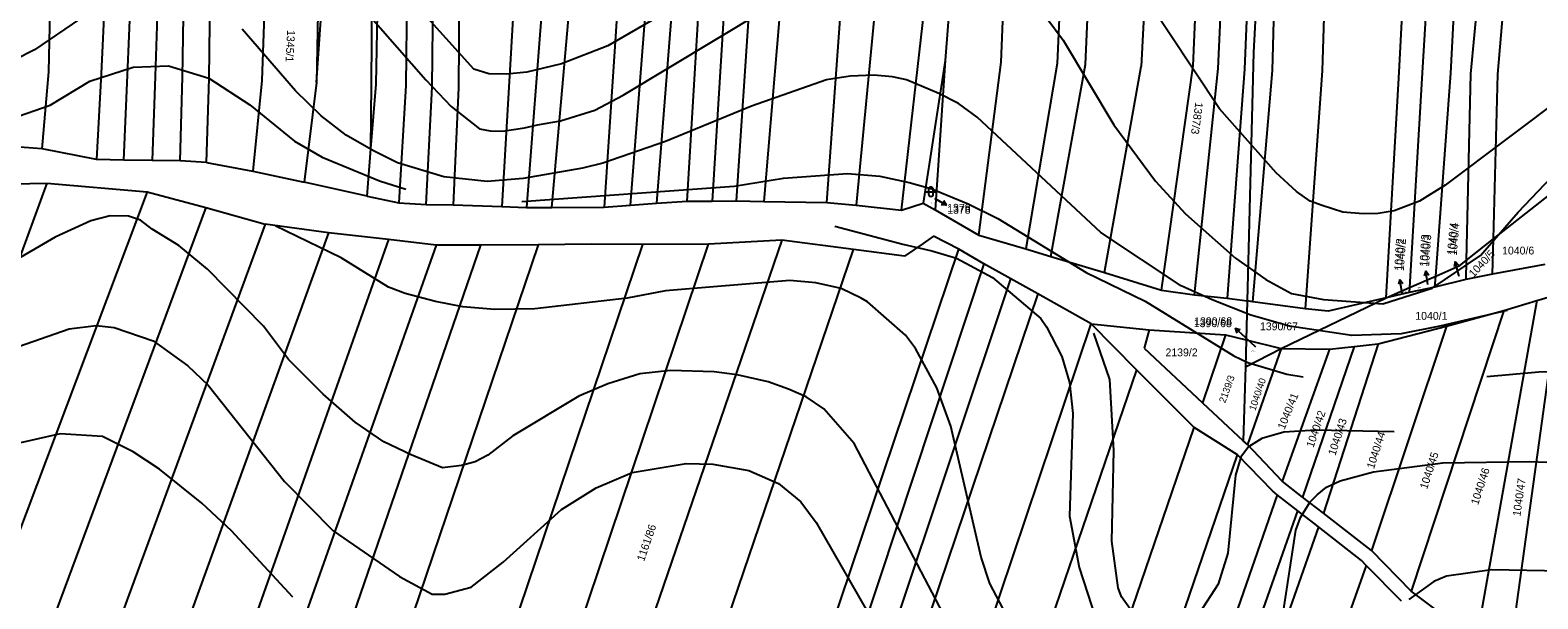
# Model space of a CAD drawing. Extents: x -555860 to -552701, y -1187050 to -1182291.
# Drawn here: x -553802.7 to -553476.7, y -1185273.9 to -1185150.9 of the extents above; entities that cross this region are included whole.
import ezdxf

# ---------------------------------------------------------------- set-up
doc = ezdxf.new("R2010")
doc.units = 0
for name, color, linetype in [('LEG_2b', 7, 'Continuous'), ('Level 16', 7, 'Continuous'), ('Level 25', 7, 'Continuous'), ('Level 40', 7, 'Continuous'), ('Level 41', 7, 'Continuous'), ('Level 42', 7, 'Continuous'), ('navrh_BV', 7, 'Continuous'), ('stav_BV', 7, 'Continuous')]:
    doc.layers.add(name, color=color, linetype=linetype)

msp = doc.modelspace()

# ---------------------------------------------------------------- linework, layer by layer
at = {"layer": 'Level 16'}
for p, q in [((-553607.19, -1185187.28), (-553604.58, -1185188.76)), ((-553604.58, -1185188.76), (-553605.7, -1185188.7)), ((-553604.58, -1185188.76), (-553605.2, -1185187.84)), ((-553494.58, -1185200.99), (-553494.81, -1185202.08)), ((-553493.82, -1185203.89), (-553494.58, -1185200.99)), ((-553494.58, -1185200.99), (-553493.84, -1185201.83)), ((-553506.55, -1185204.83), (-553506.88, -1185205.89)), ((-553506.07, -1185207.79), (-553506.55, -1185204.83)), ((-553506.55, -1185204.83), (-553505.9, -1185205.73)), ((-553500.94, -1185202.98), (-553501.28, -1185204.05)), ((-553500.49, -1185205.95), (-553500.94, -1185202.98)), ((-553500.94, -1185202.98), (-553500.29, -1185203.9)), ((-553539.97, -1185217.41), (-553542.19, -1185215.39)), ((-553542.19, -1185215.39), (-553541.11, -1185215.69)), ((-553542.19, -1185215.39), (-553541.79, -1185216.43))]:
    msp.add_line(p, q, dxfattribs=at)
for points in [[(-553493.73, -1185204.22), (-553493.82, -1185203.89)], [(-553537.7, -1185219.47), (-553539.97, -1185217.41)]]:
    msp.add_lwpolyline(points, dxfattribs=at)
at = {"layer": 'Level 25'}
for p, q in [((-553608.97, -1185185.88), (-553606.97, -1185185.88)), ((-553608.47, -1185185.38), (-553608.47, -1185186.38)), ((-553607.47, -1185186.38), (-553607.47, -1185185.38))]:
    msp.add_line(p, q, dxfattribs=at)
for centre, start, end in [((-553607.97, -1185185.38), 0, 180), ((-553607.97, -1185186.38), 180, 359.9879)]:
    msp.add_arc(centre, 0.5, start, end, dxfattribs=at)
at = {"layer": 'Level 40'}
for points in [[(-553902.14, -1185175.11), (-553885.58, -1185171.2), (-553874.47, -1185169.12), (-553865.1, -1185169), (-553852.06, -1185169.45), (-553836.49, -1185169.41), (-553816.87, -1185170.17), (-553805.26, -1185169.54), (-553798.36, -1185167.14), (-553789.85, -1185161.99), (-553780.44, -1185158.96), (-553772.79, -1185158.67), (-553764.12, -1185161.3), (-553755.24, -1185167.05), (-553745.59, -1185174.97), (-553739.62, -1185178.39), (-553727.19, -1185183.5), (-553721.46, -1185185.32)], [(-553696.44, -1185187.98), (-553650.53, -1185184.64), (-553639.83, -1185182.92), (-553625.97, -1185181.95), (-553619.03, -1185182.5), (-553612.66, -1185183.89), (-553607.74, -1185185.27), (-553599.9, -1185188.47), (-553593.52, -1185191.65), (-553574.39, -1185203.3), (-553561.63, -1185209.54), (-553542.49, -1185221.33), (-553539.42, -1185222.82), (-553531.01, -1185225.29), (-553527.45, -1185225.9)], [(-553487.77, -1185225.81), (-553476.49, -1185224.79), (-553458.05, -1185224.38), (-553442.12, -1185225.53), (-553424.78, -1185229.39), (-553420.16, -1185232.05), (-553414.86, -1185235.95), (-553405.5, -1185244.62), (-553396.49, -1185255.44), (-553393.3, -1185260.71), (-553388.59, -1185271.24), (-553380.54, -1185292.32)], [(-553745.94, -1185273.5), (-553759.22, -1185259.18), (-553765.59, -1185253.22), (-553774.75, -1185245.87), (-553780.43, -1185242.13), (-553787.09, -1185238.8), (-553796.24, -1185238.24), (-553811.21, -1185241.57)]]:
    msp.add_lwpolyline(points, dxfattribs=at)
at = {"layer": 'Level 41'}
for points in [[(-553665.35, -1185147.14), (-553677.82, -1185154.36), (-553687.81, -1185158.24), (-553695.3, -1185160.04), (-553699.73, -1185160.46), (-553703.58, -1185160.35), (-553706.8, -1185159.35), (-553731.35, -1185132.03)], [(-553733.15, -1185143.4), (-553717.2, -1185161.71), (-553711.67, -1185167.45), (-553705.56, -1185172.24), (-553703.25, -1185172.73), (-553700.56, -1185172.8), (-553695.82, -1185172.07), (-553693.02, -1185171.41), (-553688.07, -1185170.58), (-553680.64, -1185168.27), (-553674.5, -1185165.03), (-553644.27, -1185146.87)], [(-553586.45, -1185143.54), (-553579.38, -1185153.11), (-553568.42, -1185171.41), (-553559.41, -1185183.61), (-553552.9, -1185190.68), (-553542.08, -1185200.25), (-553535.56, -1185204.83), (-553530.02, -1185207.88), (-553523.08, -1185209.15), (-553510.22, -1185210.08), (-553499.59, -1185206.73), (-553489.15, -1185199.64), (-553480.95, -1185190.32), (-553470.88, -1185179.68)], [(-553470.39, -1185164.62), (-553496.74, -1185184.44), (-553502.29, -1185187.91), (-553507.83, -1185189.99), (-553511.25, -1185190.55), (-553514.49, -1185190.68), (-553518.92, -1185190.27), (-553523.36, -1185188.88), (-553525.94, -1185187.91), (-553528.91, -1185185.83), (-553533.34, -1185181.81), (-553545.55, -1185167.94), (-553562.05, -1185142.99)], [(-553792.08, -1185148.53), (-553801.78, -1185155.19), (-553806.02, -1185157.38)], [(-553483.37, -1185211.58), (-553497.91, -1185214.93), (-553506.3, -1185216.61), (-553516.93, -1185216.99), (-553530.43, -1185214.95), (-553538.76, -1185212.58), (-553547.18, -1185209.28), (-553553.86, -1185206.21), (-553571.2, -1185194.7), (-553597.96, -1185169.75), (-553601.97, -1185166.79), (-553606.28, -1185164.61), (-553613.21, -1185161.7), (-553616.26, -1185161.01), (-553620.29, -1185160.68), (-553625.41, -1185160.87), (-553630.52, -1185161.67), (-553646.77, -1185167.39), (-553665.35, -1185175.01), (-553678.93, -1185179.73), (-553683.28, -1185180.81), (-553696.11, -1185182.99), (-553703.94, -1185183.65), (-553713.29, -1185182.65), (-553723.3, -1185179.59), (-553728.5, -1185177.02), (-553734.4, -1185173.63), (-553739.8, -1185169.47), (-553745.35, -1185164.06), (-553756.86, -1185150.75)], [(-553604.47, -1185278.73), (-553624.58, -1185240.32), (-553631.1, -1185232.83), (-553634.93, -1185230.24), (-553638.72, -1185228.54), (-553643.18, -1185226.94), (-553649.82, -1185225.49), (-553654.81, -1185224.79), (-553664.24, -1185224.52), (-553670.89, -1185225.21), (-553677.8, -1185227.44), (-553684.06, -1185230.06), (-553698.35, -1185238.66), (-553703.75, -1185242.82), (-553706.51, -1185244.27), (-553709.48, -1185245.09), (-553713.6, -1185245.59), (-553720.37, -1185242.78), (-553726.22, -1185239.91), (-553732.42, -1185235.69), (-553739.39, -1185229.65), (-553746.88, -1185222.16), (-553752.28, -1185214.95), (-553764.35, -1185202.61), (-553770.59, -1185197.48), (-553776.35, -1185193.94), (-553778.84, -1185192), (-553781.44, -1185191.14), (-553785.41, -1185191.08), (-553789.57, -1185192.18), (-553797.35, -1185195.68), (-553807.33, -1185201.5)], [(-553588.67, -1185283.03), (-553595.19, -1185270.55), (-553597.13, -1185264.86), (-553603.64, -1185236.58), (-553606.69, -1185228.26), (-553611.27, -1185219.8), (-553613.49, -1185216.89), (-553621.67, -1185209.68), (-553623.06, -1185208.85), (-553627.35, -1185206.77), (-553632.83, -1185205.56), (-553638.45, -1185205.1), (-553665.35, -1185207.32), (-553673.67, -1185208.85), (-553693.63, -1185211.2), (-553702.23, -1185211.34), (-553709.16, -1185210.79), (-553715.09, -1185209.61), (-553721.64, -1185207.88), (-553725.24, -1185206.49), (-553735.44, -1185200.15), (-553749.75, -1185193.25)], [(-553628.76, -1185193.33), (-553614.04, -1185197.2), (-553607.74, -1185198.64), (-553602.4, -1185200.25), (-553594.63, -1185204.41), (-553584.23, -1185213.28), (-553582.95, -1185215.06), (-553579.65, -1185221.5), (-553577.99, -1185227.15), (-553577.3, -1185233.8), (-553577.99, -1185255.99), (-553575.91, -1185267.08), (-553572.31, -1185278.18)], [(-553809.83, -1185220.91), (-553794.3, -1185215.5), (-553788.47, -1185214.81), (-553784.59, -1185215.23), (-553776.13, -1185218.14), (-553768.65, -1185223.54), (-553764.21, -1185227.7), (-553747.71, -1185248.5), (-553737.17, -1185259.18), (-553722.89, -1185269.03), (-553715.82, -1185272.91), (-553713.04, -1185272.91), (-553707.36, -1185271.38), (-553700.43, -1185265.98), (-553687.81, -1185254.6), (-553680.32, -1185249.89), (-553672.56, -1185246.56), (-553660.91, -1185244.62), (-553655.08, -1185244.76), (-553647.32, -1185246.15), (-553640.94, -1185248.92), (-553636.09, -1185252.94), (-553632.76, -1185257.38), (-553620, -1185279.56)], [(-553531.96, -1185277.9), (-553529.05, -1185259.04), (-553528.04, -1185256.31), (-553525.99, -1185252.94), (-553524.47, -1185251.41), (-553522.43, -1185249.71), (-553519.48, -1185248.36), (-553512.27, -1185246.42), (-553497.29, -1185244.48), (-553478.44, -1185244.2), (-553463.74, -1185244.76), (-553447.65, -1185246.84), (-553437.95, -1185249.06), (-553432.37, -1185251.36), (-553426.3, -1185254.47), (-553420.48, -1185259.04), (-553408.83, -1185272.63), (-553400.51, -1185286.5)], [(-553445.85, -1185275.13), (-553451.84, -1185272.48), (-553459.02, -1185269.86), (-553471.5, -1185267.92), (-553486.76, -1185267.64), (-553496.46, -1185269.02), (-553499.23, -1185270.13), (-553504.64, -1185274.02)]]:
    msp.add_lwpolyline(points, dxfattribs=at)
at = {"layer": 'Level 42'}
msp.add_lwpolyline([(-553507.77, -1185237.78), (-553524.75, -1185237.41), (-553531.68, -1185237.83), (-553536.4, -1185239.21), (-553539.31, -1185241.02), (-553540.97, -1185243.23), (-553542.08, -1185247.12), (-553543.74, -1185264.03), (-553545.82, -1185270.69), (-553549.98, -1185277.07), (-553552.62, -1185279.42), (-553554.28, -1185280.12), (-553560.1, -1185279.42), (-553562.88, -1185278.31), (-553564.97, -1185275.95), (-553566.76, -1185273.46), (-553567.45, -1185271.52), (-553568.84, -1185261.4), (-553568.42, -1185241.85), (-553569.26, -1185226.46), (-553572.72, -1185216.47)], dxfattribs=at)
at = {"layer": 'navrh_BV'}
for p, q in [((-553728.9, -1185162.54), (-553728.32, -1185082.83)), ((-553537.41, -1185094.21), (-553540.15, -1185159.4)), ((-553534.85, -1185094.19), (-553538.22, -1185155.76)), ((-553534.09, -1185159.69), (-553532.47, -1185094.18)), ((-553592.79, -1185157.83), (-553590.28, -1185096.34)), ((-553577.98, -1185095.99), (-553580.64, -1185158.12)), ((-553574.51, -1185158.34), (-553571.81, -1185095.81)), ((-553559.88, -1185110.52), (-553562.53, -1185158.78)), ((-553521.89, -1185114.69), (-553523.38, -1185159.63)), ((-553506.68, -1185160.04), (-553504.32, -1185114.25)), ((-553498.93, -1185114.12), (-553501.75, -1185160.17)), ((-553495.57, -1185160.27), (-553493.07, -1185114.05)), ((-553487.05, -1185113.77), (-553491.26, -1185160.37)), ((-553485.35, -1185160.47), (-553481.37, -1185113.64)), ((-553551.27, -1185158.67), (-553549.69, -1185124.29)), ((-553545.85, -1185159.26), (-553544.23, -1185124.69)), ((-553798.67, -1185159.95), (-553798.1, -1185130.44)), ((-553785.98, -1185130.95), (-553787.4, -1185160.33)), ((-553781.64, -1185160.69), (-553780.4, -1185131.26)), ((-553774.69, -1185131.44), (-553775.68, -1185160.88)), ((-553769.76, -1185161.1), (-553769.33, -1185131.86)), ((-553764.01, -1185161.37), (-553763.7, -1185132.07)), ((-553751.6, -1185132.71), (-553752.61, -1185161.81)), ((-553740.27, -1185133.18), (-553740.79, -1185162.29)), ((-553740.79, -1185162.29), (-553738.76, -1185133.22)), ((-553727.91, -1185162.63), (-553727.41, -1185133.67)), ((-553721.14, -1185133.89), (-553721.52, -1185162.91)), ((-553715.79, -1185163.19), (-553715.47, -1185134.42)), ((-553697.57, -1185134.24), (-553700.71, -1185189.08)), ((-553691.14, -1185134.46), (-553695.38, -1185189.26)), ((-553709.89, -1185134.82), (-553710.1, -1185163.44)), ((-553689.96, -1185189.3), (-553685.12, -1185134.76)), ((-553675.01, -1185135.32), (-553678.61, -1185189.2)), ((-553672.89, -1185188.81), (-553668.79, -1185135.58)), ((-553663.17, -1185135.96), (-553667.3, -1185188.33)), ((-553660.69, -1185187.91), (-553657.58, -1185136.19)), ((-553652.04, -1185136.32), (-553655.27, -1185187.94)), ((-553649.98, -1185187.87), (-553646.55, -1185136.74)), ((-553639.75, -1185137.08), (-553644.11, -1185187.99)), ((-553630.48, -1185188.17), (-553626.82, -1185137.73)), ((-553619.31, -1185138.34), (-553624.12, -1185188.77)), ((-553614.34, -1185189.89), (-553608.53, -1185138.59)), ((-553603.45, -1185138.83), (-553604.9, -1185157.53)), ((-553538.22, -1185155.76), (-553539.6, -1185209.48)), ((-553800.13, -1185176.62), (-553798.67, -1185159.95)), ((-553787.4, -1185160.33), (-553788.39, -1185178.93)), ((-553604.9, -1185157.53), (-553609.64, -1185188.31)), ((-553604.9, -1185157.53), (-553607.04, -1185189.8)), ((-553597.57, -1185195.24), (-553592.79, -1185157.83)), ((-553580.64, -1185158.12), (-553587.47, -1185198.22)), ((-553582.06, -1185199.86), (-553574.51, -1185158.34)), ((-553570.42, -1185203.33), (-553562.53, -1185158.78)), ((-553558.11, -1185207.16), (-553551.27, -1185158.67)), ((-553550.96, -1185208.13), (-553545.85, -1185159.26)), ((-553540.15, -1185159.4), (-553543.91, -1185208.89)), ((-553538.35, -1185209.65), (-553534.09, -1185159.69)), ((-553523.38, -1185159.63), (-553527.05, -1185211.18)), ((-553509.5, -1185208.81), (-553506.68, -1185160.04)), ((-553501.75, -1185160.17), (-553504.49, -1185206.61)), ((-553498.82, -1185204.12), (-553495.57, -1185160.27)), ((-553491.26, -1185160.37), (-553492.22, -1185200.73)), ((-553486.31, -1185196.06), (-553485.35, -1185160.47)), ((-553782.44, -1185179.08), (-553781.64, -1185160.69)), ((-553775.68, -1185160.88), (-553776.33, -1185179.1)), ((-553770.3, -1185179.21), (-553769.76, -1185161.1)), ((-553764.56, -1185179.53), (-553764.01, -1185161.37)), ((-553752.61, -1185161.81), (-553754.56, -1185181.46)), ((-553740.79, -1185162.29), (-553743.47, -1185183.81)), ((-553729.05, -1185176.57), (-553728.9, -1185162.54)), ((-553729.05, -1185176.57), (-553727.91, -1185162.63)), ((-553721.52, -1185162.91), (-553723, -1185188.3)), ((-553717.07, -1185188.65), (-553715.79, -1185163.19)), ((-553710.1, -1185163.44), (-553711.24, -1185188.74)), ((-553800.13, -1185176.62), (-553805.94, -1185176.14)), ((-553788.39, -1185178.93), (-553800.13, -1185176.62)), ((-553729.88, -1185186.82), (-553729.05, -1185176.57)), ((-553782.44, -1185179.08), (-553788.39, -1185178.93)), ((-553776.33, -1185179.1), (-553782.44, -1185179.08)), ((-553770.3, -1185179.21), (-553776.33, -1185179.1)), ((-553764.56, -1185179.53), (-553770.3, -1185179.21)), ((-553764.56, -1185179.53), (-553754.56, -1185181.46)), ((-553754.56, -1185181.46), (-553743.47, -1185183.81)), ((-553799.1, -1185183.99), (-553841.28, -1185299.07)), ((-553777.39, -1185185.86), (-553822.75, -1185306.08)), ((-553820.75, -1185184.42), (-553799.1, -1185183.99)), ((-553799.1, -1185183.99), (-553777.39, -1185185.86)), ((-553777.39, -1185185.86), (-553764.71, -1185189.27)), ((-553729.88, -1185186.82), (-553743.47, -1185183.81)), ((-553486.31, -1185196.06), (-553474.24, -1185186.51)), ((-553764.71, -1185189.27), (-553809.95, -1185310.96)), ((-553764.71, -1185189.27), (-553751.9, -1185192.88)), ((-553729.88, -1185186.82), (-553723, -1185188.3)), ((-553723, -1185188.3), (-553717.07, -1185188.65)), ((-553717.07, -1185188.65), (-553711.24, -1185188.74)), ((-553711.24, -1185188.74), (-553700.71, -1185189.08)), ((-553700.71, -1185189.08), (-553695.38, -1185189.26)), ((-553695.38, -1185189.26), (-553689.96, -1185189.3)), ((-553689.96, -1185189.3), (-553678.61, -1185189.2)), ((-553678.61, -1185189.2), (-553672.89, -1185188.81)), ((-553672.89, -1185188.81), (-553667.3, -1185188.33)), ((-553667.3, -1185188.33), (-553660.69, -1185187.91)), ((-553660.69, -1185187.91), (-553655.27, -1185187.94)), ((-553655.27, -1185187.94), (-553649.98, -1185187.87)), ((-553649.98, -1185187.87), (-553644.11, -1185187.99)), ((-553644.11, -1185187.99), (-553630.48, -1185188.17)), ((-553630.48, -1185188.17), (-553624.12, -1185188.77)), ((-553624.12, -1185188.77), (-553614.34, -1185189.89)), ((-553614.34, -1185189.89), (-553609.64, -1185188.31)), ((-553609.64, -1185188.31), (-553607.04, -1185189.8)), ((-553607.04, -1185189.8), (-553597.57, -1185195.24)), ((-553751.9, -1185192.88), (-553797.13, -1185315.84)), ((-553738.19, -1185194.74), (-553751.9, -1185192.88)), ((-553738.19, -1185194.74), (-553783.85, -1185320.75)), ((-553725.22, -1185196.19), (-553771.01, -1185325.79)), ((-553725.22, -1185196.19), (-553738.19, -1185194.74)), ((-553714.92, -1185197.44), (-553725.22, -1185196.19)), ((-553640.2, -1185196.34), (-553692.84, -1185349.83)), ((-553640.2, -1185196.34), (-553656.03, -1185197.19)), ((-553624.67, -1185198.38), (-553640.2, -1185196.34)), ((-553607.38, -1185195.46), (-553609.61, -1185197.04)), ((-553601.91, -1185198.28), (-553607.38, -1185195.46)), ((-553597.57, -1185195.24), (-553587.47, -1185198.22)), ((-553492.22, -1185200.73), (-553486.31, -1185196.06)), ((-553486.52, -1185203.71), (-553486.31, -1185196.06)), ((-553714.92, -1185197.44), (-553761.55, -1185329.18)), ((-553705.33, -1185197.44), (-553752.02, -1185332.82)), ((-553692.86, -1185197.32), (-553740.33, -1185337.24)), ((-553670.33, -1185197.25), (-553720.19, -1185344.84)), ((-553705.33, -1185197.44), (-553714.92, -1185197.44)), ((-553705.95, -1185345.42), (-553656.03, -1185197.19)), ((-553692.86, -1185197.32), (-553705.33, -1185197.44)), ((-553681.35, -1185197.24), (-553692.86, -1185197.32)), ((-553670.33, -1185197.25), (-553681.35, -1185197.24)), ((-553679.83, -1185360.17), (-553624.67, -1185198.38)), ((-553656.03, -1185197.19), (-553670.33, -1185197.25)), ((-553659.15, -1185367.95), (-553601.91, -1185198.28)), ((-553613.7, -1185199.81), (-553624.67, -1185198.38)), ((-553609.61, -1185197.04), (-553613.7, -1185199.81)), ((-553596.52, -1185201.47), (-553601.91, -1185198.28)), ((-553587.47, -1185198.22), (-553582.06, -1185199.86)), ((-553596.52, -1185201.47), (-553652.48, -1185370.47)), ((-553590.69, -1185204.72), (-553596.52, -1185201.47)), ((-553582.06, -1185199.86), (-553570.42, -1185203.33)), ((-553498.82, -1185204.12), (-553493.61, -1185201.83)), ((-553493.61, -1185201.83), (-553492.22, -1185200.73)), ((-553492.22, -1185200.73), (-553492.32, -1185204.83)), ((-553475.2, -1185201.57), (-553486.52, -1185203.71)), ((-553646.87, -1185372.77), (-553590.69, -1185204.72)), ((-553584.87, -1185207.97), (-553590.69, -1185204.72)), ((-553570.42, -1185203.33), (-553558.11, -1185207.16)), ((-553504.49, -1185206.61), (-553498.82, -1185204.12)), ((-553499, -1185206.48), (-553498.82, -1185204.12)), ((-553492.32, -1185204.83), (-553499, -1185206.48)), ((-553486.52, -1185203.71), (-553492.32, -1185204.83)), ((-553584.87, -1185207.97), (-553641.21, -1185374.92)), ((-553573.33, -1185214.46), (-553584.87, -1185207.97)), ((-553558.11, -1185207.16), (-553550.96, -1185208.13)), ((-553550.96, -1185208.13), (-553543.91, -1185208.89)), ((-553543.91, -1185208.89), (-553539.6, -1185209.48)), ((-553539.6, -1185209.48), (-553539.82, -1185217.89)), ((-553538.35, -1185209.65), (-553539.6, -1185209.48)), ((-553532.24, -1185219.77), (-553509.5, -1185208.81)), ((-553509.5, -1185208.81), (-553522.08, -1185211.69)), ((-553509.5, -1185208.81), (-553504.49, -1185206.61)), ((-553504.55, -1185207.63), (-553509.5, -1185208.81)), ((-553499, -1185206.48), (-553504.55, -1185207.63)), ((-553504.49, -1185206.61), (-553504.55, -1185207.63)), ((-553476.95, -1185209.4), (-553490.05, -1185282.71)), ((-553484.08, -1185211.56), (-553476.95, -1185209.4)), ((-553476.95, -1185209.4), (-553473.5, -1185208.37)), ((-553527.05, -1185211.18), (-553538.35, -1185209.65)), ((-553522.08, -1185211.69), (-553527.05, -1185211.18)), ((-553484.08, -1185211.56), (-553504.12, -1185272.26)), ((-553496.47, -1185214.92), (-553484.08, -1185211.56)), ((-553628.89, -1185379.59), (-553573.33, -1185214.46)), ((-553563.51, -1185224.35), (-553573.33, -1185214.46)), ((-553573.33, -1185214.46), (-553560.76, -1185215.76)), ((-553560.76, -1185215.76), (-553561.86, -1185219.67)), ((-553560.76, -1185215.76), (-553544.27, -1185216.78)), ((-553496.47, -1185214.92), (-553512.73, -1185263.43)), ((-553511.27, -1185218.73), (-553496.47, -1185214.92)), ((-553544.27, -1185216.78), (-553549.23, -1185231.48)), ((-553544.27, -1185216.78), (-553539.82, -1185217.89)), ((-553539.82, -1185217.89), (-553539.97, -1185223.7)), ((-553539.82, -1185217.89), (-553532.24, -1185219.77)), ((-553511.27, -1185218.73), (-553523.08, -1185255.36)), ((-553516.47, -1185219.3), (-553511.27, -1185218.73)), ((-553561.86, -1185219.67), (-553549.23, -1185231.48)), ((-553539.97, -1185223.7), (-553532.24, -1185219.77)), ((-553532.24, -1185219.77), (-553539.52, -1185240.55)), ((-553532.24, -1185219.77), (-553521.78, -1185219.88)), ((-553521.78, -1185219.88), (-553532.04, -1185248.44)), ((-553516.47, -1185219.3), (-553527.59, -1185251.88)), ((-553521.78, -1185219.88), (-553516.47, -1185219.3)), ((-553473.96, -1185221.95), (-553483.21, -1185288.32)), ((-553563.51, -1185224.35), (-553617.95, -1185383.89)), ((-553551.03, -1185236.83), (-553563.51, -1185224.35)), ((-553539.97, -1185223.7), (-553540.41, -1185239.71)), ((-553549.23, -1185231.48), (-553540.41, -1185239.71)), ((-553603.19, -1185389.51), (-553551.03, -1185236.83)), ((-553541.65, -1185242.73), (-553551.03, -1185236.83)), ((-553539.52, -1185240.55), (-553540.41, -1185239.71)), ((-553532.04, -1185248.44), (-553539.52, -1185240.55)), ((-553559.33, -1185294.31), (-553541.65, -1185242.73)), ((-553534.13, -1185250.57), (-553541.65, -1185242.73)), ((-553527.59, -1185251.88), (-553532.04, -1185248.44)), ((-553533.07, -1185251.39), (-553549.77, -1185299.34)), ((-553533.07, -1185251.39), (-553534.13, -1185250.57)), ((-553528.63, -1185254.84), (-553533.07, -1185251.39)), ((-553545.12, -1185301.89), (-553528.63, -1185254.84)), ((-553525.18, -1185257.51), (-553528.63, -1185254.84)), ((-553523.08, -1185255.36), (-553527.59, -1185251.88)), ((-553524.13, -1185258.33), (-553540.45, -1185304.45)), ((-553524.13, -1185258.33), (-553525.18, -1185257.51)), ((-553514.87, -1185265.63), (-553524.13, -1185258.33)), ((-553512.73, -1185263.43), (-553523.08, -1185255.36)), ((-553504.12, -1185272.26), (-553512.73, -1185263.43)), ((-553513.86, -1185266.65), (-553531.92, -1185317.9)), ((-553513.86, -1185266.65), (-553514.87, -1185265.63)), ((-553506.22, -1185274.41), (-553513.86, -1185266.65)), ((-553490.05, -1185282.71), (-553504.12, -1185272.26))]:
    msp.add_line(p, q, dxfattribs=at)
at = {"layer": 'stav_BV'}
for p, q in [((-553607.19, -1185187.28), (-553604.59, -1185188.78)), ((-553604.59, -1185188.78), (-553605.71, -1185188.71)), ((-553604.59, -1185188.78), (-553605.21, -1185187.85)), ((-553494.6, -1185200.99), (-553494.82, -1185202.09)), ((-553493.82, -1185203.89), (-553494.6, -1185200.99)), ((-553494.6, -1185200.99), (-553493.85, -1185201.83)), ((-553506.54, -1185204.83), (-553506.88, -1185205.89)), ((-553506.07, -1185207.79), (-553506.54, -1185204.83)), ((-553506.54, -1185204.83), (-553505.89, -1185205.74)), ((-553500.96, -1185202.99), (-553501.3, -1185204.05)), ((-553500.49, -1185205.95), (-553500.96, -1185202.99)), ((-553500.96, -1185202.99), (-553500.31, -1185203.9)), ((-553493.73, -1185204.22), (-553493.82, -1185203.89)), ((-553539.97, -1185217.41), (-553542.2, -1185215.4)), ((-553542.2, -1185215.4), (-553541.12, -1185215.7)), ((-553542.2, -1185215.4), (-553541.79, -1185216.44)), ((-553537.7, -1185219.47), (-553539.97, -1185217.41))]:
    msp.add_line(p, q, dxfattribs=at)

# ---------------------------------------------------------------- texts
at = {"layer": 'LEG_2b'}
for s, height, rotation, p in [('1345/1', 1.7, 267, (-553747.14, -1185150.88)), ('1387/3', 1.7, 262, (-553550.77, -1185166.44)), ('1378', 0.2, 80, (-553607.79, -1185188.6)), ('1040/4', 1.7, 85, (-553494.27, -1185199.7)), ('1040/2', 1.7, 86, (-553505.71, -1185203.02)), ('1040/3', 1.7, 86, (-553500.25, -1185202.12)), ('1040/5', 1.7, 47, (-553490.61, -1185204.51)), ('1040/4', 0.2, 13, (-553496.77, -1185205.02)), ('1040/2', 0.2, 13, (-553505.95, -1185207.73)), ('1040/3', 0.2, 11, (-553502.79, -1185206.78)), ('2139/3', 1.5, 70, (-553544.33, -1185231.66)), ('1040/40', 1.5, 71, (-553537.83, -1185233.33)), ('1040/41', 1.7, 68, (-553531.51, -1185237.42)), ('1040/42', 1.7, 71, (-553525.26, -1185241.32)), ('1040/43', 1.7, 72, (-553520.52, -1185243.03)), ('1040/44', 1.7, 72, (-553512.18, -1185245.91)), ('1040/45', 1.7, 72, (-553500.69, -1185250.31)), ('1040/46', 1.7, 72, (-553489.65, -1185253.71)), ('1040/47', 1.7, 82, (-553480.5, -1185256.12)), ('1161/86', 1.7, 71, (-553669.99, -1185265.91))]:
    msp.add_text(s, height=height, rotation=rotation, dxfattribs=at).set_placement(p)
for s, height, p in [('1378', 1.7, (-553604.44, -1185190.63)), ('1040/6', 1.7, (-553484.46, -1185199.44)), ('1040/1', 1.7, (-553503.23, -1185213.56)), ('1390/68', 1.7, (-553551.12, -1185215.15)), ('1390/67', 1.7, (-553536.81, -1185215.83)), ('2139/2', 1.7, (-553557.25, -1185221.46)), ('1390/68', 0.2, (-553538.77, -1185220.35))]:
    msp.add_text(s, height=height, dxfattribs=at).set_placement(p)
at = {"layer": 'Level 16'}
for s, p in [('1378', (-553604.44, -1185190.2)), ('1390/68', (-553551.04, -1185214.72))]:
    msp.add_text(s, height=1.7, dxfattribs=at).set_placement(p)
for s, rotation, p in [('1040/4', 84.6, (-553494.71, -1185199.57)), ('1040/2', 86.4, (-553506.11, -1185202.97)), ('1040/3', 86.4, (-553500.65, -1185202.08))]:
    msp.add_text(s, height=1.7, rotation=rotation, dxfattribs=at).set_placement(p)

doc.saveas('drawing.dxf')
